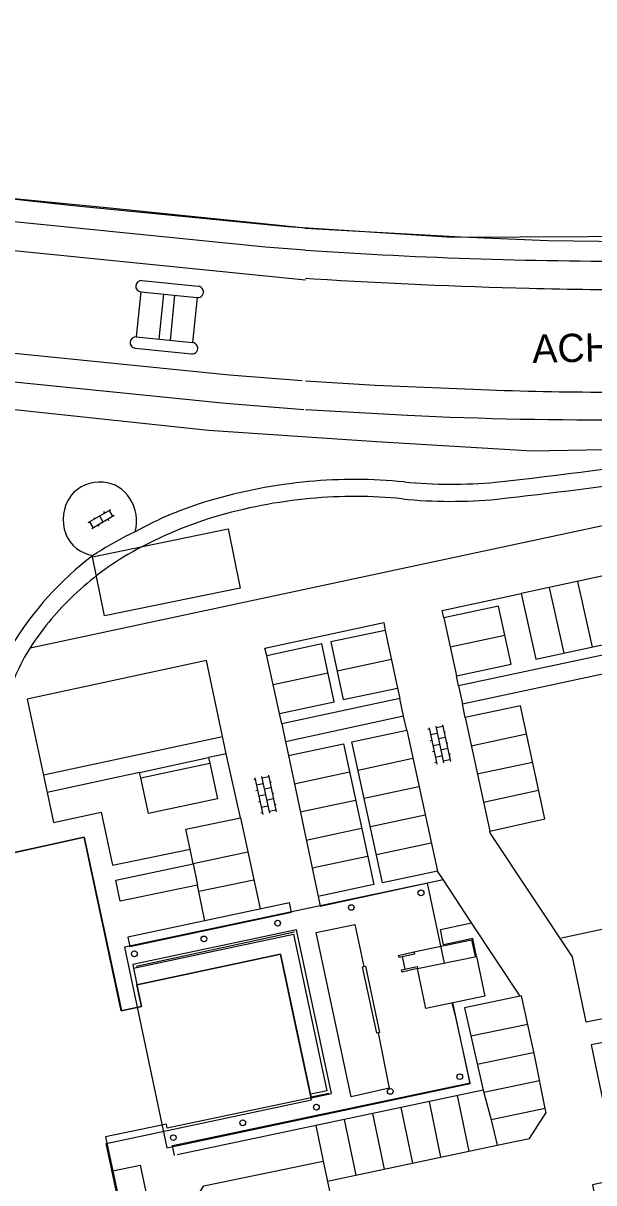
# Model space of a CAD drawing. Extents: x 148816 to 151297, y 399515 to 402500.
# Drawn here: x 150475.1 to 150525.4, y 400759.9 to 400862.2 of the extents above; entities that cross this region are included whole.
import ezdxf

# ---------------------------------------------------------------- set-up
doc = ezdxf.new("R2010")
doc.units = 0
for name, color, linetype in [('B01 Hoofdgebouw  [T] Norm', 7, 'Continuous'), ('B01 Hoofdgebouw secundair [T] Gem', 7, 'Continuous'), ('B01 Hoofdgebouw secundair [T] Norm', 7, 'Continuous'), ('B01 hoofgebouw', 7, 'Continuous'), ('B02 Bijgebouw  [T] Norm', 7, 'Continuous'), ('G01 perceelsgrens', 7, 'Continuous'), ('S02 Open verharding  Norm', 7, 'Continuous'), ('T01 Muur  [T] Norm', 7, 'Continuous'), ('T03 Hek raster  [T] Norm', 7, 'Continuous'), ('T04 Haag heg  [D] Gem', 7, 'Continuous'), ('V00 Kant verharding algemeen  [T] Gem', 7, 'Continuous'), ('V00 Kant verharding algemeen  [T] Norm', 7, 'Continuous'), ('V00 Kant verharding algemeen secundair  [T] Gem', 7, 'Continuous'), ('V00 Kant verharding algemeen secundair  [T] Norm', 7, 'Continuous'), ('Z06 straatnaam', 7, 'Continuous')]:
    doc.layers.add(name, color=color, linetype=linetype)

msp = doc.modelspace()

# ---------------------------------------------------------------- linework, layer by layer
at = {"layer": 'B01 Hoofdgebouw  [T] Norm'}
msp.add_lwpolyline([(150467.82, 400786.94), (150473.64, 400788.19), (150473.49, 400788.91), (150480.48, 400790.42), (150483.76, 400775.12), (150485.54, 400775.51), (150485.13, 400777.4), (150497.8, 400780.08), (150500.5, 400767.4), (150487.81, 400764.73), (150487.73, 400765.1), (150482.37, 400763.97), (150487.47, 400740.1)], dxfattribs=at)
msp.add_lwpolyline([(150515.09, 400779.89), (150515.83, 400776.37), (150510.63, 400775.28), (150509.89, 400778.81)], close=True, dxfattribs=at)
at = {"layer": 'B01 Hoofdgebouw secundair [T] Gem'}
msp.add_lwpolyline([(150509.58, 400780.29), (150514.67, 400781.35), (150514.97, 400779.87)], dxfattribs=at)
at = {"layer": 'B01 Hoofdgebouw secundair [T] Norm'}
msp.add_lwpolyline([(150512.26, 400779.29), (150510.77, 400786.36), (150484.05, 400780.71), (150487.77, 400763.01), (150514.53, 400768.68), (150513.01, 400775.78)], dxfattribs=at)
at = {"layer": 'B01 hoofgebouw'}
for points in [[(150498.84, 400775.21), (150497.79, 400780.09), (150485.12, 400777.39), (150485.53, 400775.47), (150483.75, 400775.09), (150480.48, 400790.4), (150467.68, 400787.59), (150466.15, 400794.71), (150459.54, 400793.3), (150457.16, 400804.49), (150462.83, 400805.69), (150459.79, 400819.86), (150429.55, 400813.4), (150432.56, 400799.28), (150454.99, 400804.03), (150457.64, 400791.52), (150452.62, 400790.46), (150453.13, 400788.05), (150451.63, 400787.73), (150456.48, 400764.98), (150448.96, 400763.4), (150449.04, 400763.06), (150443.41, 400761.87), (150447.04, 400744.81)], [(150482.27, 400809.93), (150481.2, 400815.13), (150493.18, 400817.59), (150494.25, 400812.38), (150482.27, 400809.93)], [(150451.93, 400745.85), (150447.04, 400744.81), (150443.41, 400761.87), (150449.04, 400763.06), (150448.96, 400763.4), (150456.48, 400764.98), (150451.63, 400787.73), (150453.13, 400788.05), (150452.62, 400790.46), (150459.6, 400791.94), (150459.32, 400793.26), (150466.15, 400794.71), (150467.68, 400787.59), (150480.48, 400790.4), (150483.75, 400775.09), (150485.53, 400775.47), (150485.12, 400777.39), (150497.79, 400780.09), (150498.84, 400775.21)], [(150487.37, 400740.12), (150482.41, 400763.38), (150500.55, 400767.25), (150498.84, 400775.21)]]:
    msp.add_lwpolyline(points, dxfattribs=at)
at = {"layer": 'B02 Bijgebouw  [T] Norm'}
msp.add_lwpolyline([(150485.48, 400795.63), (150491.57, 400796.94), (150492.24, 400793.79), (150486.15, 400792.49)], close=True, dxfattribs=at)
at = {"layer": 'G01 perceelsgrens'}
for points in [[(150556.46, 400844.8), (150554.35, 400844.59), (150549.45, 400843.8), (150536.94, 400843.42), (150512.95, 400843.31), (150498.42, 400844.25), (150479.51, 400846.11), (150449.99, 400849.34), (150430.86, 400851.25), (150433.91, 400854.6)], [(150477.37, 400827.78), (150462.01, 400829.43), (150455.17, 400829.97)], [(150546.02, 400825.15), (150532.72, 400824.69), (150520, 400824.46), (150506.26, 400825.27), (150491.44, 400826.27), (150477.37, 400827.78)]]:
    msp.add_lwpolyline(points, dxfattribs=at)
at = {"layer": 'S02 Open verharding  Norm'}
for p, q in [((150480.84, 400818.15), (150482.82, 400819.32)), ((150481.15, 400817.64), (150483.13, 400818.81)), ((150481.32, 400818.61), (150481.4, 400818.48)), ((150481.83, 400818.74), (150482.14, 400818.22)), ((150482.19, 400819.12), (150482.26, 400818.99)), ((150482.57, 400818.48), (150482.64, 400818.35)), ((150483, 400818.73), (150482.69, 400819.25)), ((150481.28, 400817.71), (150480.97, 400818.23)), ((150481.71, 400817.97), (150481.78, 400817.84)), ((150510.92, 400800.06), (150511.61, 400796.84)), ((150511.5, 400800.19), (150512.2, 400796.97)), ((150512.12, 400800.17), (150511.53, 400800.04)), ((150512.09, 400800.32), (150512.79, 400797.09)), ((150510.95, 400799.92), (150510.8, 400799.89)), ((150511.16, 400798.94), (150511.01, 400798.91)), ((150511.64, 400799.56), (150511.05, 400799.43)), ((150512.33, 400799.19), (150511.75, 400799.07)), ((150512.23, 400799.68), (150512.37, 400799.71)), ((150511.37, 400797.96), (150511.22, 400797.93)), ((150511.85, 400798.58), (150511.26, 400798.45)), ((150512.54, 400798.22), (150511.96, 400798.09)), ((150512.44, 400798.7), (150512.58, 400798.74)), ((150511.58, 400796.99), (150511.43, 400796.95)), ((150511.48, 400797.47), (150512.06, 400797.6)), ((150512.75, 400797.24), (150512.17, 400797.11)), ((150512.65, 400797.73), (150512.8, 400797.76)), ((150496.73, 400795.88), (150497.41, 400792.65)), ((150495.58, 400795.49), (150495.44, 400795.46)), ((150495.55, 400795.63), (150496.24, 400792.4)), ((150496.27, 400795.12), (150495.69, 400795)), ((150496.14, 400795.76), (150496.82, 400792.53)), ((150496.76, 400795.73), (150496.17, 400795.61)), ((150496.86, 400795.25), (150497.01, 400795.28)), ((150495.79, 400794.51), (150495.64, 400794.48)), ((150496.48, 400794.14), (150495.89, 400794.02)), ((150496.96, 400794.76), (150496.38, 400794.63)), ((150497.07, 400794.27), (150497.21, 400794.3)), ((150496, 400793.53), (150495.85, 400793.5)), ((150496.1, 400793.04), (150496.69, 400793.16)), ((150497.17, 400793.78), (150496.58, 400793.65)), ((150497.38, 400792.8), (150496.79, 400792.68)), ((150497.27, 400793.29), (150497.42, 400793.32)), ((150496.2, 400792.55), (150496.06, 400792.52))]:
    msp.add_line(p, q, dxfattribs=at)
at = {"layer": 'T01 Muur  [T] Norm'}
msp.add_lwpolyline([(150500.5, 400767.4), (150502.29, 400767.79), (150499.2, 400782.24), (150484.76, 400779.16), (150484.83, 400778.84), (150498.96, 400781.85), (150501.89, 400768.04), (150500.47, 400767.73)], dxfattribs=at)
for points in [[(150508.26, 400779.8), (150508.22, 400779.98), (150509.58, 400780.29), (150509.62, 400780.1)], [(150505.3, 400779.03), (150506.54, 400773.18), (150506.3, 400773.13), (150505.05, 400778.98)], [(150508.53, 400778.5), (150508.49, 400778.69), (150509.85, 400778.99), (150509.89, 400778.81)]]:
    msp.add_lwpolyline(points, close=True, dxfattribs=at)
for centre, radius in [((150510.2, 400785.49), 0.256), ((150504.05, 400784.2), 0.247), ((150497.55, 400782.82), 0.252), ((150491.05, 400781.43), 0.253), ((150484.91, 400780.12), 0.258), ((150513.62, 400769.28), 0.253), ((150507.49, 400767.98), 0.253), ((150500.97, 400766.59), 0.251), ((150494.47, 400765.21), 0.257), ((150488.35, 400763.9), 0.25)]:
    msp.add_circle(centre, radius, dxfattribs=at)
at = {"layer": 'T03 Hek raster  [T] Norm'}
for p, q in [((150499.05, 400782.04), (150485.06, 400778.99)), ((150500.51, 400767.51), (150502.07, 400767.82))]:
    msp.add_line(p, q, dxfattribs=at)
for points in [[(150558.43, 400790.43), (150558.7, 400789.24), (150522.61, 400781.49)], [(150506.41, 400773.15), (150507.4, 400768.27), (150504.03, 400767.49), (150500.96, 400782.01), (150504.35, 400782.69), (150505.15, 400779)]]:
    msp.add_lwpolyline(points, dxfattribs=at)
at = {"layer": 'T04 Haag heg  [D] Gem'}
for points in [[(150500, 400844.14), (150482.46, 400845.92), (150468.84, 400847.25), (150453.74, 400848.72), (150440.37, 400850.03), (150431.04, 400851.02), (150500, 400921.96)], [(150499.96, 400844.12), (150513.71, 400843.35), (150521.43, 400843.04), (150528.17, 400842.95), (150533.42, 400842.88), (150545.2, 400843.65), (150550.62, 400844.09), (150557.03, 400844.92), (150556.78, 400846.92)]]:
    msp.add_lwpolyline(points, dxfattribs=at)
at = {"layer": 'V00 Kant verharding algemeen  [T] Gem'}
msp.add_line((150500.93, 400764.98), (150501.57, 400761.84), dxfattribs=at)
at = {"layer": 'V00 Kant verharding algemeen  [T] Norm'}
for p, q in [((150496.48, 400842.46), (150362.87, 400855.9)), ((150363.66, 400853.3), (150500, 400839.58)), ((150359.98, 400844.58), (150493.29, 400831.19)), ((150360.63, 400842), (150492.96, 400828.69)), ((150499.97, 400842.2), (150496.48, 400842.46)), ((150485.58, 400839.5), (150490.55, 400839)), ((150500, 400839.72), (150500.75, 400839.67)), ((150485.48, 400838.51), (150490.45, 400838.01)), ((150485.08, 400834.53), (150490.05, 400834.03)), ((150484.98, 400833.53), (150489.95, 400833.03)), ((150493.29, 400831.19), (150499.71, 400830.68)), ((150500, 400830.67), (150506.16, 400830.29)), ((150506.16, 400830.29), (150514.83, 400829.93)), ((150492.96, 400828.69), (150499.86, 400828.12)), ((150500, 400828.12), (150509.02, 400827.63)), ((150481.61, 400815.47), (150481.25, 400815.25)), ((150513.52, 400803.77), (150513.87, 400802.16)), ((150508.67, 400801.07), (150508.33, 400802.65)), ((150497.91, 400800.41), (150498.25, 400798.81)), ((150476.88, 400795.9), (150492.69, 400799.3)), ((150485.37, 400796.12), (150491.45, 400797.44)), ((150490.09, 400788.04), (150489.82, 400789.35)), ((150491.14, 400783.04), (150490.47, 400786.18)), ((150508.79, 400778.76), (150508.56, 400779.87)), ((150484.83, 400778.84), (150485.13, 400777.4)), ((150524.76, 400774.13), (150536.3, 400776.32))]:
    msp.add_line(p, q, dxfattribs=at)
for points in [[(150475.7, 400807.11), (150551.82, 400823.38)], [(150538.19, 400807.36), (150537.84, 400808.94), (150513.52, 400803.77), (150513.33, 400804.65), (150518.15, 400805.68), (150517.05, 400810.79), (150512.22, 400809.76), (150512.08, 400810.39), (150519.04, 400811.9), (150520.33, 400806.11), (150535.2, 400809.31), (150533.94, 400815.1), (150536.39, 400815.62), (150537.84, 400808.94)], [(150497.91, 400800.41), (150497.71, 400801.31), (150502.53, 400802.35), (150501.45, 400807.45), (150496.61, 400806.41), (150496.43, 400807.09), (150506.92, 400809.34), (150507.05, 400808.65), (150502.24, 400807.63), (150503.34, 400802.54), (150508.14, 400803.54), (150508.33, 400802.65), (150497.91, 400800.41)], [(150524.76, 400774.13), (150523.56, 400779.86), (150516.32, 400790.74), (150516.26, 400790.94), (150521.14, 400792.01), (150518.98, 400801.99), (150514.09, 400800.97), (150513.87, 400802.16), (150538.19, 400807.36), (150538.68, 400805.04)], [(150493.02, 400797.76), (150491.27, 400805.98), (150475.45, 400802.58), (150477.21, 400794.36)], [(150485.48, 400795.63), (150485.37, 400796.12), (150477.21, 400794.36), (150477.76, 400791.69), (150481.99, 400792.61), (150482.99, 400787.93), (150489.82, 400789.35), (150489.45, 400791.12), (150494.26, 400792.12), (150493.02, 400797.76), (150491.45, 400797.44), (150491.57, 400796.94)], [(150515.09, 400779.89), (150514.76, 400781.46), (150512.19, 400780.91), (150511.91, 400782.25), (150514.65, 400782.85), (150512.15, 400786.66)], [(150518.96, 400776.37), (150514.65, 400782.85)], [(150488.46, 400762.34), (150488.27, 400763.2), (150514.54, 400768.74), (150513.26, 400774.52), (150512.96, 400775.77)], [(150518.96, 400776.37), (150514.04, 400775.35), (150515.69, 400768.1), (150488.67, 400762.39)], [(150536.88, 400774.35), (150525.21, 400772.09), (150527.7, 400760.23), (150525.32, 400759.74), (150525.47, 400758.96)], [(150483.02, 400760.97), (150485.41, 400761.48), (150490.65, 400736.88)]]:
    msp.add_lwpolyline(points, dxfattribs=at)
for points in [[(150501.31, 400784.32), (150512.15, 400786.66), (150511.65, 400787.42), (150506.8, 400786.39), (150504.11, 400798.82), (150508.94, 400799.85), (150508.67, 400801.07), (150498.25, 400798.81), (150498.5, 400797.61), (150503.36, 400798.65), (150506.03, 400786.22), (150501.13, 400785.17)], [(150483.26, 400786.62), (150490.09, 400788.04), (150490.47, 400786.18), (150483.65, 400784.76)], [(150484.5, 400780.76), (150498.77, 400783.8), (150498.59, 400784.62), (150484.33, 400781.59)], [(150519.77, 400763.83), (150521.25, 400766.13), (150521.17, 400766.47), (150516.4, 400765.46), (150516.92, 400763.24)], [(150490.23, 400754.07), (150489.54, 400757.33), (150491.05, 400759.64), (150501.57, 400761.84), (150502.67, 400756.72)]]:
    msp.add_lwpolyline(points, close=True, dxfattribs=at)
for centre, radius, start, end in [((150528.09, 401244.66), 403.44, 266.0081, 270.421), ((150485.53, 400839), 0.5, 84.3237, 264.1982), ((150490.5, 400838.5), 0.5, 264.1982, 84.3236), ((150529.69, 401284.07), 445.34, 266.2745, 268.7202), ((150528.12, 401125.82), 287.11, 268.3265, 272.6302), ((150485.03, 400834.03), 0.5, 84.3237, 264.1982), ((150490, 400833.53), 0.5, 264.1982, 84.3236), ((150526.42, 401087.45), 257.78, 267.423, 272.3167), ((150525.04, 401142.44), 315.21, 267.0877, 274.3238), ((150457.28, 401348.18), 529.82, 276.4487, 280.1875), ((150457.2, 401348.83), 531.97, 276.446, 279.553), ((150481.83, 400818.47), 3.26, 84.1406, 140.8572), ((150481.94, 400818.7), 3.02, 31.3634, 85.7991), ((150504.35, 400777.17), 44.78, 95.1974, 106.7004), ((150504.34, 400778.62), 43.34, 84.2262, 95.3646), ((150512.88, 400865.51), 43.97, 264.5468, 275.0944), ((150482.22, 400818.41), 3.6, 144.0907, 200.4775), ((150504.34, 400778.62), 41.84, 84.2262, 95.3646), ((150481.6, 400818.33), 3.51, 343.6959, 33.6316), ((150500.63, 400789.02), 32.37, 106.4154, 118.9378), ((150504.35, 400777.15), 43.3, 95.1946, 106.6976), ((150512.88, 400865.55), 45.52, 264.5413, 275.0889), ((150503.13, 400782.41), 37.92, 107.2167, 119.739), ((150481.71, 400818.31), 3.09, 202.034, 261.5214), ((150498.95, 400788.25), 32.28, 115.6693, 122.492), ((150497.65, 400792.74), 26.23, 120.5263, 134.5486), ((150498.48, 400792.54), 28.51, 127.1823, 148.8702), ((150496.24, 400793.86), 24.44, 134.0409, 147.1697), ((150493.7, 400796.06), 21.12, 148.451, 162.9266)]:
    msp.add_arc(centre, radius, start, end, dxfattribs=at)
at = {"layer": 'V00 Kant verharding algemeen secundair  [T] Gem'}
for p, q in [((150485.48, 400838.51), (150485.08, 400834.53)), ((150487.47, 400838.31), (150487.07, 400834.33)), ((150488.46, 400838.21), (150488.06, 400834.23)), ((150490.45, 400838.01), (150490.05, 400834.03)), ((150521.52, 400812.43), (150522.81, 400806.64)), ((150524, 400812.96), (150525.29, 400807.18)), ((150512.77, 400807.2), (150517.6, 400808.23)), ((150502.79, 400805.07), (150507.59, 400806.1)), ((150497.16, 400803.86), (150501.99, 400804.89)), ((150514.63, 400798.47), (150519.52, 400799.52)), ((150504.65, 400796.33), (150509.48, 400797.37)), ((150515.17, 400795.98), (150520.05, 400797.03)), ((150499.02, 400795.12), (150503.89, 400796.17)), ((150505.19, 400793.84), (150510.02, 400794.88)), ((150515.71, 400793.5), (150520.58, 400794.54)), ((150499.55, 400792.63), (150504.43, 400793.68)), ((150505.73, 400791.35), (150510.56, 400792.39)), ((150500.08, 400790.14), (150504.96, 400791.19)), ((150506.26, 400788.87), (150511.1, 400789.91)), ((150494.92, 400789.07), (150490.09, 400788.04)), ((150500.59, 400787.7), (150505.49, 400788.72)), ((150495.46, 400786.62), (150490.6, 400785.6)), ((150514.6, 400772.87), (150519.62, 400773.91)), ((150515.16, 400770.39), (150520.11, 400771.42)), ((150515.73, 400767.92), (150520.66, 400768.94)), ((150513.4, 400767.61), (150514.43, 400762.71)), ((150508.41, 400766.56), (150509.44, 400761.65)), ((150510.91, 400767.09), (150511.93, 400762.18)), ((150503.42, 400765.5), (150504.45, 400760.59)), ((150505.92, 400766.03), (150506.94, 400761.12))]:
    msp.add_line(p, q, dxfattribs=at)
msp.add_lwpolyline([(150515.69, 400768.1), (150516.4, 400765.46)], dxfattribs=at)
at = {"layer": 'V00 Kant verharding algemeen secundair  [T] Norm'}
for p, q in [((150512.22, 400809.76), (150513.33, 400804.65)), ((150507.05, 400808.65), (150508.14, 400803.54)), ((150497.71, 400801.31), (150496.61, 400806.41)), ((150514.09, 400800.97), (150516.26, 400790.94)), ((150508.94, 400799.85), (150511.65, 400787.42)), ((150498.5, 400797.61), (150501.13, 400785.17))]:
    msp.add_line(p, q, dxfattribs=at)
for points in [[(150533.94, 400815.1), (150519.04, 400811.9)], [(150494.26, 400792.12), (150496.01, 400784.08)], [(150521.17, 400766.47), (150520.23, 400771.06), (150519.08, 400776.4), (150518.96, 400776.37)], [(150501.95, 400760.06), (150516.92, 400763.24)]]:
    msp.add_lwpolyline(points, dxfattribs=at)

# ---------------------------------------------------------------- texts
at = {"layer": 'Z06 straatnaam'}
msp.add_text('ACHTERBERGHSTRAAT', height=2.5, rotation=1.3748, dxfattribs=at).set_placement((150520.04, 400832.23))

doc.saveas('drawing.dxf')
